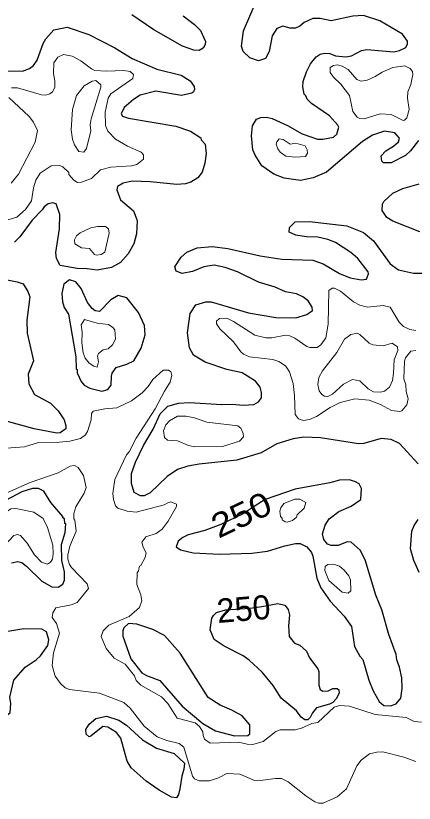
# Model space of a CAD drawing. Extents: x 763.2 to 816.8, y 7896.5 to 7952.7.
# Drawn here: x 788.76 to 791.41, y 7897.34 to 7902.56 of the extents above; entities that cross this region are included whole.
import ezdxf
from ezdxf.enums import TextEntityAlignment as Align

# ---------------------------------------------------------------- set-up
doc = ezdxf.new("R2010")
doc.units = 0
doc.header["$LTSCALE"] = 0.064
doc.layers.add('1', color=7, linetype='Continuous', lineweight=25)
doc.layers.add('2', color=7, linetype='Continuous', lineweight=13)
doc.layers.add('61', color=7, linetype='Continuous')

msp = doc.modelspace()

# ---------------------------------------------------------------- linework, layer by layer
at = {"layer": '1'}
for points in [[(790.3618, 7901.8779), (790.392, 7901.8886), (790.4281, 7901.8902), (790.4658, 7901.8815), (790.5687, 7901.8348), (790.6652, 7901.78), (790.7674, 7901.7442), (790.8028, 7901.7442), (790.8731, 7901.7583), (790.8962, 7901.7772), (790.9095, 7901.8231), (790.9033, 7901.8373), (790.8465, 7901.8991), (790.728, 7901.9815), (790.6983, 7902.0098), (790.6908, 7902.0315), (790.6798, 7902.0426), (790.6714, 7902.0909), (790.6732, 7902.127), (790.6945, 7902.192), (790.7207, 7902.2453), (790.758, 7902.2906), (790.7855, 7902.3079), (790.8152, 7902.3157), (790.8488, 7902.3126), (790.8867, 7902.2977), (790.9566, 7902.2914), (790.9941, 7902.2983), (791.0593, 7902.3323), (791.0953, 7902.3389), (791.2754, 7902.3243), (791.3123, 7902.3326), (791.3544, 7902.3537), (791.3645, 7902.3778), (791.3643, 7902.3952), (791.3323, 7902.4418), (791.1808, 7902.5297), (791.073, 7902.5656), (791.0026, 7902.5607), (790.8581, 7902.5298), (790.7857, 7902.5444), (790.7374, 7902.5452), (790.6795, 7902.519), (790.6498, 7902.4936), (790.622, 7902.4807), (790.5854, 7902.4807), (790.5382, 7902.4933), (790.4984, 7902.4798), (790.4677, 7902.4294), (790.447, 7902.326), (790.4218, 7902.2789), (790.3749, 7902.2635), (790.3192, 7902.284), (790.2745, 7902.3265), (790.2638, 7902.3621), (790.2755, 7902.463), (790.3604, 7902.6588)], [(789.8766, 7902.5637), (789.9515, 7902.505), (789.9906, 7902.466), (790.0236, 7902.3916), (790.0218, 7902.3729), (790.0081, 7902.3472), (789.981, 7902.3327), (789.9466, 7902.3341), (789.8711, 7902.3612), (789.681, 7902.4701), (789.534, 7902.5691)], [(788.6549, 7902.1976), (788.8093, 7902.196), (788.8564, 7902.2123), (788.883, 7902.2339), (788.9058, 7902.2686), (788.9455, 7902.3794), (788.9643, 7902.4103), (789.0166, 7902.47), (789.1066, 7902.4867), (789.2492, 7902.4393), (789.4223, 7902.3505), (789.5368, 7902.2787), (789.7001, 7902.2086), (789.8627, 7902.168), (789.9227, 7902.132), (789.9478, 7902.0945), (789.9511, 7902.0736), (789.9447, 7902.0582), (789.9327, 7902.0496), (789.8657, 7902.0349), (789.6951, 7902.0628), (789.5896, 7902.0354), (789.5461, 7902.0074), (789.484, 7901.9538), (789.4638, 7901.9125), (789.4729, 7901.8975), (789.5117, 7901.8836), (789.8266, 7901.8296), (789.9245, 7901.797), (789.992, 7901.7523), (789.9953, 7901.7398), (790.0228, 7901.7107), (790.0287, 7901.6497), (790.0204, 7901.584), (790.0023, 7901.5257), (789.9732, 7901.4884), (789.927, 7901.4593), (789.8922, 7901.4468), (789.8348, 7901.4434), (789.6557, 7901.4614), (789.5373, 7901.4646), (789.4784, 7901.4516), (789.4391, 7901.4297), (789.4356, 7901.4072), (789.4602, 7901.3407), (789.5467, 7901.2677), (789.5702, 7901.2051), (789.5652, 7901.1148), (789.5471, 7901.049), (789.511, 7900.9833), (789.4596, 7900.9253), (789.4, 7900.8931), (789.3057, 7900.8749), (789.2382, 7900.8845), (789.1709, 7900.8848), (789.0596, 7900.9062), (789.0352, 7900.9521), (789.0295, 7900.9909), (789.054, 7901.1501), (789.0573, 7901.2445), (789.0316, 7901.314), (789.0087, 7901.3218), (788.9799, 7901.3141), (788.952, 7901.2947), (788.9396, 7901.2745), (788.8722, 7901.2071), (788.7912, 7901.095), (788.7564, 7901.0601)], [(790.3991, 7901.5682), (790.3542, 7901.6374), (790.3394, 7901.6742), (790.3295, 7901.7672), (790.3371, 7901.8316), (790.3618, 7901.8779)], [(791.4383, 7901.7353), (791.385, 7901.6674), (791.3511, 7901.6368), (791.2564, 7901.5865), (791.2062, 7901.5873), (791.1958, 7901.598), (791.1912, 7901.6345), (791.2221, 7901.6668), (791.2733, 7901.697), (791.3047, 7901.7254), (791.312, 7901.7516), (791.2804, 7901.787), (791.2115, 7901.7977), (791.1323, 7901.7706), (791.0664, 7901.7281), (790.8276, 7901.5247), (790.7387, 7901.488), (790.6557, 7901.4699), (790.5472, 7901.4843), (790.4768, 7901.5112), (790.3991, 7901.5682)], [(791.4463, 7901.1281), (791.2679, 7901.1995), (791.2286, 7901.225), (791.1974, 7901.2708), (791.1991, 7901.3127), (791.2086, 7901.331), (791.2682, 7901.3848), (791.3337, 7901.4164), (791.443, 7901.4482)], [(789.9383, 7900.8666), (789.8691, 7900.8523), (789.8282, 7900.8676), (789.8203, 7900.897), (789.8623, 7900.9612), (789.9006, 7900.9946), (789.968, 7901.0225), (790.0682, 7901.0307), (790.1717, 7901.0193), (790.3879, 7900.9702), (790.5316, 7900.9474), (790.7371, 7900.9421), (790.8061, 7900.9174), (790.9146, 7900.8518), (790.9853, 7900.8228), (791.0585, 7900.8108), (791.0935, 7900.8154), (791.1063, 7900.8501), (791.1047, 7900.8638), (791.0349, 7900.9512), (790.9901, 7900.9913), (790.8873, 7901.0583), (790.8373, 7901.079), (790.7697, 7901.0944), (790.6944, 7901.095), (790.6237, 7901.1061), (790.5799, 7901.1276), (790.5812, 7901.1574), (790.62, 7901.1956), (790.7143, 7901.197), (790.963, 7901.169), (791.0723, 7901.1245), (791.1396, 7901.0686), (791.2499, 7900.9175), (791.3056, 7900.8761), (791.4062, 7900.8541), (791.5088, 7900.855)], [(790.3762, 7900.794), (790.2365, 7900.8645), (790.1537, 7900.8933), (790.0823, 7900.9074), (790.0124, 7900.8965), (789.9383, 7900.8666)], [(788.6277, 7900.8254), (788.7741, 7900.7976), (788.8131, 7900.783), (788.845, 7900.7341), (788.8568, 7900.6976), (788.8387, 7900.5432), (788.8406, 7900.4566), (788.8817, 7900.2724), (788.8475, 7900.1852), (788.8504, 7900.1196), (788.8896, 7900.0486)], [(791.4361, 7899.5898), (791.3118, 7899.7247), (791.2566, 7899.751), (791.1912, 7899.7571), (791.0752, 7899.725), (791.0394, 7899.7211), (790.7881, 7899.7619), (790.6762, 7899.7653), (790.6056, 7899.7555), (790.4979, 7899.7212), (790.3945, 7899.6634), (790.2316, 7899.6128), (789.9811, 7899.5879), (789.9072, 7899.5743), (789.8372, 7899.5519), (789.7704, 7899.5052), (789.6556, 7899.3974), (789.6167, 7899.3763), (789.5933, 7899.3762), (789.5504, 7899.398), (789.5324, 7899.4598), (789.5335, 7899.5254), (789.5597, 7899.6011), (789.6117, 7899.7119), (789.6766, 7899.819), (789.7233, 7899.922), (789.7735, 7899.9719), (789.8456, 7899.992), (789.9179, 7899.9955), (790.1316, 7899.9824), (790.2021, 7899.9855), (790.2744, 7899.9791), (790.3442, 7899.9839), (790.377, 7900.0006), (790.3966, 7900.0269), (790.3968, 7900.0629), (790.3876, 7900.0972), (790.3558, 7900.1384), (790.267, 7900.1942), (790.1668, 7900.2153), (790.0222, 7900.2645), (789.9442, 7900.3107), (789.917, 7900.3596), (789.904, 7900.4581), (789.922, 7900.5863), (789.9601, 7900.6444), (790.0264, 7900.6641), (790.0607, 7900.6641), (790.3098, 7900.5905), (790.4905, 7900.5609), (790.6246, 7900.5592), (790.6965, 7900.581), (790.7336, 7900.6077), (790.7333, 7900.6286), (790.7047, 7900.6702), (790.6697, 7900.6972), (790.6286, 7900.7168), (790.5556, 7900.732), (790.4872, 7900.7613), (790.3762, 7900.794)], [(788.8896, 7900.0486), (788.9952, 7899.9914), (789.0454, 7899.9417), (789.0846, 7899.8803), (789.0965, 7899.8414), (789.0962, 7899.821)], [(789.0962, 7899.821), (789.0586, 7899.7958), (789.037, 7899.7935), (788.8865, 7899.8214), (788.7091, 7899.8706)], [(788.7366, 7898.9315), (788.778, 7898.9419), (788.8038, 7898.9351), (788.8356, 7898.9108), (788.9372, 7898.8096), (789.0033, 7898.7719), (789.0448, 7898.7717), (789.0757, 7898.7916), (789.088, 7898.8174), (789.0871, 7898.8722), (789.0704, 7898.947), (789.0676, 7899.0545), (789.0921, 7899.1335), (789.0969, 7899.1903), (789.0905, 7899.1943), (789.0871, 7899.2234), (789.0776, 7899.2299), (789.0761, 7899.2405), (788.9972, 7899.3326), (788.9516, 7899.4073), (788.9145, 7899.4245), (788.876, 7899.4266), (788.8044, 7899.4038), (788.5514, 7899.2707)], [(791.4434, 7898.8671), (791.4071, 7898.9471), (791.3863, 7899.025), (791.3943, 7899.1418), (791.4086, 7899.1803), (791.4352, 7899.2206)]]:
    msp.add_lwpolyline(points, dxfattribs=at)
for points in [[(789.5028, 7900.6911), (789.444, 7900.7065), (789.3945, 7900.6776), (789.321, 7900.6011), (789.2925, 7900.605), (789.2717, 7900.6212), (789.2411, 7900.6597), (789.1987, 7900.7531), (789.1637, 7900.7981), (789.121, 7900.8102), (789.0842, 7900.7825), (789.0691, 7900.7202), (789.0735, 7900.6639), (789.0852, 7900.626), (789.1154, 7900.5827), (789.1625, 7900.2995), (789.1659, 7900.2205), (789.1725, 7900.2148), (789.1727, 7900.1936), (789.1987, 7900.1358), (789.2189, 7900.1125), (789.2564, 7900.0909), (789.3352, 7900.0713), (789.3765, 7900.0817), (789.3975, 7900.1114), (789.3993, 7900.1706), (789.4054, 7900.1912), (789.4308, 7900.2286), (789.5028, 7900.2509), (789.5492, 7900.274), (789.5972, 7900.357), (789.6225, 7900.4458), (789.619, 7900.5082), (789.5788, 7900.5947)], [(791.2943, 7898.2886), (791.2894, 7898.3235), (791.2416, 7898.4557), (791.1941, 7898.6192), (791.1561, 7898.7186), (791.085, 7898.9526), (791.0501, 7899.0161), (790.992, 7899.0687), (790.9638, 7899.0716), (790.9051, 7899.0471), (790.8589, 7899.0469), (790.8335, 7899.0567), (790.8104, 7899.0868), (790.8015, 7899.125), (790.818, 7899.1823), (790.8453, 7899.224), (790.909, 7899.2735), (790.9911, 7899.3082), (791.0555, 7899.3534), (791.0604, 7899.4251), (791.0451, 7899.4555), (791.0203, 7899.4708), (790.9796, 7899.4827), (790.9138, 7899.4808), (790.8488, 7899.4631), (790.6195, 7899.4204), (790.4205, 7899.3515), (790.3465, 7899.3065), (790.2738, 7899.2577), (790.1257, 7899.1858), (790.0189, 7899.1463), (789.9082, 7899.1191), (789.8727, 7899.1013), (789.8423, 7899.0769), (789.8283, 7899.0386), (789.8587, 7899.0175), (789.9424, 7898.9996), (790.1174, 7898.9899), (790.3321, 7898.9964), (790.4362, 7899.0087), (790.5514, 7899.0461), (790.622, 7899.0603), (790.653, 7899.0601), (790.6966, 7899.0392), (790.7273, 7899.0004), (790.7368, 7898.9755), (790.7636, 7898.8296), (790.7904, 7898.7656), (790.8509, 7898.6786), (790.9452, 7898.5778), (790.9925, 7898.5098), (791.0135, 7898.3761), (791.0477, 7898.3138), (791.0691, 7898.2906), (791.108, 7898.1536), (791.1372, 7898.0826), (791.1772, 7898.0126), (791.2073, 7897.9859), (791.2531, 7897.9841), (791.2891, 7897.9957), (791.3217, 7898.0344), (791.3304, 7898.099), (791.3287, 7898.1689), (791.3127, 7898.2403)], [(790.4724, 7898.1184), (790.4001, 7898.2074), (790.3146, 7898.2863), (790.2736, 7898.3142), (790.147, 7898.3784), (790.0821, 7898.4239), (790.0541, 7898.4868), (790.0666, 7898.564), (790.0761, 7898.583), (790.0964, 7898.6017), (790.157, 7898.6199), (790.3215, 7898.6304), (790.3988, 7898.6434), (790.5041, 7898.6615), (790.5506, 7898.6514), (790.5726, 7898.622), (790.5824, 7898.5864), (790.576, 7898.5147), (790.5795, 7898.4425), (790.6144, 7898.399), (790.6515, 7898.3848), (790.6946, 7898.3459), (790.7141, 7898.3012), (790.7694, 7898.2295), (790.7764, 7898.2109), (790.7767, 7898.1211), (790.7865, 7898.091), (790.8028, 7898.0795), (790.8388, 7898.0827), (790.8686, 7898.0971), (790.8979, 7898.0971), (790.9084, 7898.0895), (790.9117, 7898.0681), (790.8925, 7898.0306), (790.8701, 7898.0054), (790.8472, 7897.9934), (790.7607, 7897.9693), (790.7341, 7897.9368), (790.7201, 7897.9048), (790.7028, 7897.8908), (790.6843, 7897.8903), (790.6603, 7897.9069), (790.6289, 7897.9491), (790.5273, 7898.0343)], [(790.1989, 7897.9545), (790.1208, 7897.9865), (790.0427, 7898.0394), (789.8561, 7898.3323), (789.7525, 7898.449), (789.6738, 7898.4908), (789.5686, 7898.5243), (789.5134, 7898.5294), (789.4814, 7898.5003), (789.475, 7898.4811), (789.4751, 7898.4458), (789.5292, 7898.2942), (789.6013, 7898.203), (789.6321, 7898.1849), (789.7209, 7898.1503), (789.8688, 7897.9812), (790.0064, 7897.8668), (790.0912, 7897.8164), (790.2161, 7897.785), (790.3047, 7897.7853), (790.3195, 7897.7975), (790.3191, 7897.8561), (790.2686, 7897.9164)], [(788.7522, 7898.1537), (788.8275, 7898.2404), (788.8997, 7898.288), (788.9281, 7898.3148), (788.9765, 7898.3826), (788.9835, 7898.422), (788.9679, 7898.474), (788.9381, 7898.4929), (788.8183, 7898.495), (788.6993, 7898.4752), (788.6403, 7898.452), (788.6006, 7898.3866), (788.5837, 7898.3454), (788.5663, 7898.269), (788.5646, 7898.1886), (788.5947, 7898.0694), (788.6671, 7897.936), (788.7096, 7897.9238), (788.7268, 7897.9398), (788.7319, 7897.9987), (788.7257, 7898.0399)], [(789.5308, 7897.5723), (789.5045, 7897.6159), (789.4619, 7897.7679), (789.4331, 7897.8068), (789.3763, 7897.8424), (789.3426, 7897.8457), (789.2633, 7897.7813), (789.2509, 7897.7776), (789.2323, 7897.7961), (789.2292, 7897.8253), (789.2518, 7897.8611), (789.2952, 7897.8995), (789.3664, 7897.9147), (789.4486, 7897.8869), (789.4994, 7897.8543), (789.6059, 7897.7577), (789.6992, 7897.7026), (789.8166, 7897.6665), (789.8844, 7897.6023), (789.8812, 7897.5634), (789.8679, 7897.5166), (789.8541, 7897.4317), (789.8446, 7897.394), (789.8322, 7897.3729), (789.7974, 7897.3773), (789.7171, 7897.4231), (789.63, 7897.4839)]]:
    msp.add_lwpolyline(points, close=True, dxfattribs=at)
at = {"layer": '2'}
for points in [[(789.5407, 7902.1469), (789.5453, 7902.1725), (789.5237, 7902.1929), (789.4815, 7902.2009), (789.3657, 7902.1945), (789.2898, 7902.2003), (789.2666, 7902.2101), (789.1971, 7902.2651), (789.1392, 7902.2956), (789.082, 7902.3061), (789.0428, 7902.288), (789.0165, 7902.2513), (789.0148, 7902.1804), (789.0246, 7902.1311), (789.0246, 7902.0879), (789.0078, 7902.0583), (788.9915, 7902.0451), (788.9614, 7902.0367), (788.9353, 7902.0374), (788.7755, 7902.0858), (788.736, 7902.0859)], [(788.6269, 7901.1854), (788.7705, 7901.2262), (788.8285, 7901.2784), (788.868, 7901.3343), (788.882, 7901.4214), (788.8981, 7901.4729), (788.9272, 7901.5183), (789.0003, 7901.5677), (789.0494, 7901.5708), (789.0775, 7901.561), (789.116, 7901.5225), (789.1171, 7901.5105), (789.1497, 7901.4712), (789.1743, 7901.4568), (789.2005, 7901.4581), (789.2663, 7901.4835), (789.3259, 7901.5409), (789.396, 7901.5584), (789.5326, 7901.5664), (789.5685, 7901.5768), (789.6127, 7901.6113), (789.6118, 7901.6401), (789.5979, 7901.6585), (789.5056, 7901.6975), (789.4259, 7901.7443), (789.3748, 7901.7984), (789.3601, 7901.8341), (789.3583, 7901.9225), (789.3787, 7902.0167), (789.395, 7902.045), (789.5407, 7902.1469)], [(788.7182, 7902.0205), (788.8537, 7901.8953), (788.8815, 7901.8575), (788.9078, 7901.8009), (788.8928, 7901.7246), (788.7826, 7901.5119), (788.7341, 7901.4523)], [(791.4208, 7900.3421), (791.3873, 7900.3381), (791.3526, 7900.2926), (791.3453, 7900.2699), (791.3419, 7900.1524), (791.3546, 7900.1137), (791.3555, 7900.0696), (791.3696, 7900.0201), (791.3617, 7899.9818), (791.3281, 7899.9415), (791.3145, 7899.9364), (791.2584, 7899.9432), (791.1868, 7899.9826), (791.1099, 7900.0115), (791.0146, 7900.0217), (790.9178, 7899.9955), (790.8512, 7899.9623), (790.7601, 7899.9035), (790.7147, 7899.884), (790.6744, 7899.8772), (790.642, 7899.8875), (790.6202, 7899.9163), (790.6154, 7900.0438), (790.6054, 7900.1227), (790.5824, 7900.2009), (790.555, 7900.2398), (790.511, 7900.268), (790.4702, 7900.2816), (790.3153, 7900.2991), (790.2758, 7900.3163), (790.2578, 7900.3321), (790.211, 7900.3997), (790.1203, 7900.4858), (790.0979, 7900.5177), (790.0966, 7900.5367), (790.1174, 7900.5545), (790.1652, 7900.5559), (790.2108, 7900.5332), (790.3516, 7900.4434), (790.4238, 7900.426), (790.4635, 7900.4261), (790.5556, 7900.4424), (790.5848, 7900.4398), (790.6181, 7900.4231), (790.6976, 7900.367), (790.7178, 7900.3604), (790.7648, 7900.3606), (790.7909, 7900.3786), (790.8225, 7900.4254), (790.8389, 7900.5172), (790.8419, 7900.7407), (790.8646, 7900.7543), (790.88, 7900.7548), (790.9215, 7900.7364), (791.0078, 7900.6641), (791.0487, 7900.6434), (791.1, 7900.6299), (791.2027, 7900.6398), (791.2492, 7900.6298), (791.3109, 7900.5297), (791.3396, 7900.5016), (791.3813, 7900.4804), (791.42, 7900.4738)], [(790.8782, 7897.9752), (790.7702, 7897.8735), (790.7299, 7897.8653), (790.6615, 7897.8344), (790.6192, 7897.8236), (790.5191, 7897.8229), (790.4914, 7897.8138), (790.4079, 7897.7467), (790.3376, 7897.7275), (790.3018, 7897.7279), (790.244, 7897.7422), (790.0557, 7897.7358), (790.0178, 7897.7618), (790.0076, 7897.7854), (790.0055, 7897.8113), (789.9842, 7897.8457), (789.9553, 7897.87), (789.8352, 7897.9013), (789.7744, 7897.9981), (789.7318, 7898.0425), (789.5943, 7898.1209), (789.564, 7898.1519), (789.5532, 7898.1829), (789.4913, 7898.2597), (789.4173, 7898.3004), (789.3646, 7898.3642), (789.3321, 7898.4424), (789.3443, 7898.4807), (789.3824, 7898.5192), (789.5179, 7898.5765), (789.5864, 7898.6351), (789.6012, 7898.6797), (789.5946, 7898.7192), (789.5687, 7898.7877), (789.5703, 7898.8653), (789.58, 7898.8797), (789.5863, 7898.9096), (789.5936, 7898.9136), (789.6225, 7898.9677), (789.6307, 7898.9994), (789.6091, 7899.0356), (789.6017, 7899.0695), (789.6271, 7899.1047), (789.697, 7899.1277), (789.7374, 7899.1553), (789.776, 7899.2089), (789.8314, 7899.3069), (789.832, 7899.3222), (789.7944, 7899.3362), (789.7729, 7899.3314), (789.7504, 7899.3161), (789.5643, 7899.2693), (789.5031, 7899.2744), (789.4412, 7899.2951), (789.4267, 7899.3107), (789.4124, 7899.3536), (789.4092, 7899.3916), (789.4228, 7899.4859), (789.4994, 7899.6485), (789.5177, 7899.6691), (789.5628, 7899.7592), (789.6902, 7899.9545), (789.7511, 7900.0727), (789.7885, 7900.1313), (789.8003, 7900.1784), (789.7933, 7900.199), (789.778, 7900.21), (789.7431, 7900.2104), (789.6751, 7900.1493), (789.6425, 7900.1024), (789.6026, 7900.0608), (789.5335, 7900.0067), (789.4349, 7899.9609), (789.3566, 7899.9544), (789.2776, 7899.939), (789.2678, 7899.9225), (789.2643, 7899.8815), (789.2416, 7899.8039), (789.2273, 7899.7826), (789.1935, 7899.7581), (789.1225, 7899.7407), (789.0557, 7899.7327), (788.9162, 7899.7309), (788.8216, 7899.7015), (788.6079, 7899.6865)], [(788.5638, 7899.3345), (788.8602, 7899.4646), (789.0449, 7899.5291), (789.1259, 7899.5743), (789.1544, 7899.5779), (789.1791, 7899.566), (789.2144, 7899.5121), (789.2316, 7899.4331), (789.2178, 7899.3946), (789.1628, 7899.3036), (789.1502, 7899.26), (789.1496, 7899.2243), (789.1558, 7899.2156), (789.1659, 7899.143), (789.1234, 7899.0434), (789.1103, 7898.9855), (789.1101, 7898.9574), (789.1203, 7898.9219), (789.1336, 7898.9011), (789.2388, 7898.7927), (789.2481, 7898.7608), (789.1712, 7898.6683), (789.1316, 7898.6525), (789.0306, 7898.6341), (789.0102, 7898.6009), (789.0067, 7898.5696), (789.0347, 7898.5305), (789.0556, 7898.4662), (789.0149, 7898.3347), (789.0049, 7898.2499), (789.0266, 7898.1804), (789.0607, 7898.1322), (789.0921, 7898.1024), (789.1203, 7898.0912), (789.3197, 7898.0662), (789.4815, 7898.0051), (789.5236, 7897.9679), (789.6163, 7897.8476), (789.7038, 7897.7779), (789.7673, 7897.7533), (789.849, 7897.7326), (789.8793, 7897.7089), (789.9369, 7897.5156), (789.9514, 7897.4979), (789.9815, 7897.4849), (790.0501, 7897.4844), (790.1093, 7897.5041), (790.1668, 7897.5336), (790.2526, 7897.53), (790.3485, 7897.488), (790.3723, 7897.4844), (790.4881, 7897.5007), (790.5292, 7897.5006), (790.5733, 7897.479), (790.6908, 7897.3847), (790.7496, 7897.3451), (790.7733, 7897.3366), (790.805, 7897.3365), (790.8977, 7897.3783), (790.9598, 7897.433), (791.0284, 7897.5845), (791.0577, 7897.6225), (791.1136, 7897.6643), (791.1611, 7897.6766), (791.2014, 7897.6781), (791.3412, 7897.6422), (791.4213, 7897.6137)], [(791.4094, 7897.879), (791.3557, 7897.9048), (791.1498, 7897.9251), (790.9796, 7897.9807), (790.9138, 7897.9857), (790.8782, 7897.9752)], [(791.4572, 7897.8756), (791.4094, 7897.879)]]:
    msp.add_lwpolyline(points, dxfattribs=at)
for points in [[(791.0582, 7902.1287), (791.098, 7902.1351), (791.1507, 7902.1597), (791.1961, 7902.1896), (791.2674, 7902.2209), (791.3478, 7902.2305), (791.3837, 7902.2133), (791.3991, 7902.1942), (791.4009, 7902.1725), (791.3878, 7902.108), (791.3682, 7902.0583), (791.365, 7902.0174), (791.3763, 7901.9404), (791.3607, 7901.8863), (791.346, 7901.8704), (791.3358, 7901.8691), (791.2576, 7901.908), (791.184, 7901.9131), (791.0784, 7901.8789), (791.0485, 7901.8808), (791.0318, 7901.8903), (791.0018, 7901.9272), (790.98, 7902.0332), (790.9236, 7902.1096), (790.8742, 7902.1548), (790.8519, 7902.1872), (790.8527, 7902.2207), (790.874, 7902.2337), (790.8993, 7902.2371), (790.9308, 7902.2288), (790.9703, 7902.2058), (791.0288, 7902.141)], [(789.2629, 7901.7988), (789.258, 7901.8385), (789.2642, 7901.879), (789.3286, 7902.0883), (789.3281, 7902.1054), (789.2956, 7902.1334), (789.2705, 7902.1283), (789.219, 7902.0992), (789.1669, 7902.033), (789.1411, 7901.9415), (789.1315, 7901.8057), (789.1414, 7901.7451), (789.1549, 7901.7057), (789.1824, 7901.6625), (789.2161, 7901.6589), (789.2344, 7901.6826)], [(790.6227, 7901.6258), (790.6883, 7901.6299), (790.7007, 7901.6513), (790.6991, 7901.6732), (790.6857, 7901.6995), (790.6248, 7901.7178), (790.5853, 7901.7116), (790.5398, 7901.7423), (790.5134, 7901.7469), (790.4976, 7901.7265), (790.4941, 7901.7104), (790.5041, 7901.6796), (790.5208, 7901.6582), (790.5573, 7901.6321)], [(789.3844, 7901.1195), (789.3791, 7901.1485), (789.3596, 7901.1654), (789.3074, 7901.1656), (789.262, 7901.1559), (789.1911, 7901.1219), (789.1666, 7901.1017), (789.1546, 7901.0751), (789.1567, 7901.0502), (789.1999, 7901.0225), (789.2542, 7901.0192), (789.288, 7900.9785), (789.2987, 7900.9735), (789.3303, 7900.9784), (789.356, 7900.9933)], [(789.4061, 7900.3787), (789.4256, 7900.4161), (789.4221, 7900.478), (789.4098, 7900.494), (789.379, 7900.5133), (789.304, 7900.5231), (789.221, 7900.5476), (789.1989, 7900.5118), (789.2053, 7900.4633), (789.2022, 7900.3923), (789.2119, 7900.3265), (789.2247, 7900.2911), (789.252, 7900.2566), (789.2823, 7900.2365), (789.3058, 7900.2312), (789.3139, 7900.2654), (789.3072, 7900.3038), (789.3142, 7900.3222), (789.3437, 7900.3453), (789.3773, 7900.3523)], [(791.2455, 7900.0987), (791.2647, 7900.1425), (791.273, 7900.1903), (791.2762, 7900.2791), (791.302, 7900.3408), (791.2988, 7900.3657), (791.2638, 7900.3897), (791.2038, 7900.3735), (791.1358, 7900.3796), (791.1115, 7900.3903), (791.0487, 7900.4482), (791.0311, 7900.4557), (790.988, 7900.4471), (790.9473, 7900.4172), (790.8964, 7900.3292), (790.8012, 7900.2075), (790.7767, 7900.1615), (790.77, 7900.1162), (790.7777, 7900.0741), (790.7954, 7900.0492), (790.8148, 7900.0386), (790.8374, 7900.0367), (790.8675, 7900.0522), (790.9409, 7900.1171), (791.0007, 7900.1498), (791.0498, 7900.1406), (791.1052, 7900.0877), (791.1397, 7900.0681), (791.1859, 7900.0646), (791.2123, 7900.0707)], [(789.9122, 7899.7117), (789.9522, 7899.703), (790.1368, 7899.7033), (790.2502, 7899.7395), (790.276, 7899.7691), (790.275, 7899.7908), (790.2596, 7899.8267), (790.2388, 7899.8415), (790.0327, 7899.8669), (789.9509, 7899.8954), (789.8937, 7899.9065), (789.8388, 7899.9049), (789.7845, 7899.8743), (789.761, 7899.8474), (789.7462, 7899.8077), (789.7511, 7899.7647), (789.7714, 7899.7461), (789.8381, 7899.7412)], [(790.6792, 7899.294), (790.6892, 7899.3319), (790.6501, 7899.3545), (790.6169, 7899.3544), (790.5441, 7899.3268), (790.5238, 7899.2983), (790.5186, 7899.2757), (790.5225, 7899.2402), (790.5328, 7899.2295), (790.5336, 7899.2182), (790.5526, 7899.2038), (790.5671, 7899.2022), (790.6018, 7899.213), (790.6286, 7899.2355), (790.6326, 7899.2498)], [(788.752, 7899.1143), (788.7765, 7899.1196), (788.795, 7899.1133), (788.8404, 7899.0637), (788.889, 7898.9843), (788.9343, 7898.9374), (788.9751, 7898.9242), (788.9947, 7898.936), (789.0077, 7898.9565), (789.0131, 7898.992), (789.0113, 7899.0505), (788.9758, 7899.1675), (788.9452, 7899.2267), (788.8838, 7899.2682), (788.7643, 7899.2937), (788.7326, 7899.2905), (788.6065, 7899.2078), (788.5482, 7899.1452), (788.5481, 7899.1131), (788.5641, 7899.057), (788.6034, 7899.0213), (788.6387, 7899.0145), (788.662, 7899.0175)], [(790.9139, 7898.9106), (790.8744, 7898.9239), (790.8353, 7898.9204), (790.8194, 7898.9089), (790.8162, 7898.8814), (790.843, 7898.8142), (790.9311, 7898.7367), (790.9714, 7898.7305), (790.9901, 7898.7461), (790.9869, 7898.8198), (790.9752, 7898.8451), (790.945, 7898.8834)]]:
    msp.add_lwpolyline(points, close=True, dxfattribs=at)

# ---------------------------------------------------------------- texts
at = {"layer": '61', "width": 1.15}
msp.add_text('250', height=0.16, rotation=25.394, dxfattribs=at).set_placement((790.2961, 7899.1797), align=Align.CENTER)
at = {"layer": '61'}
msp.add_text('250', height=0.16, rotation=4.654, dxfattribs=at).set_placement((790.2833, 7898.547), align=Align.CENTER)

doc.saveas('drawing.dxf')
